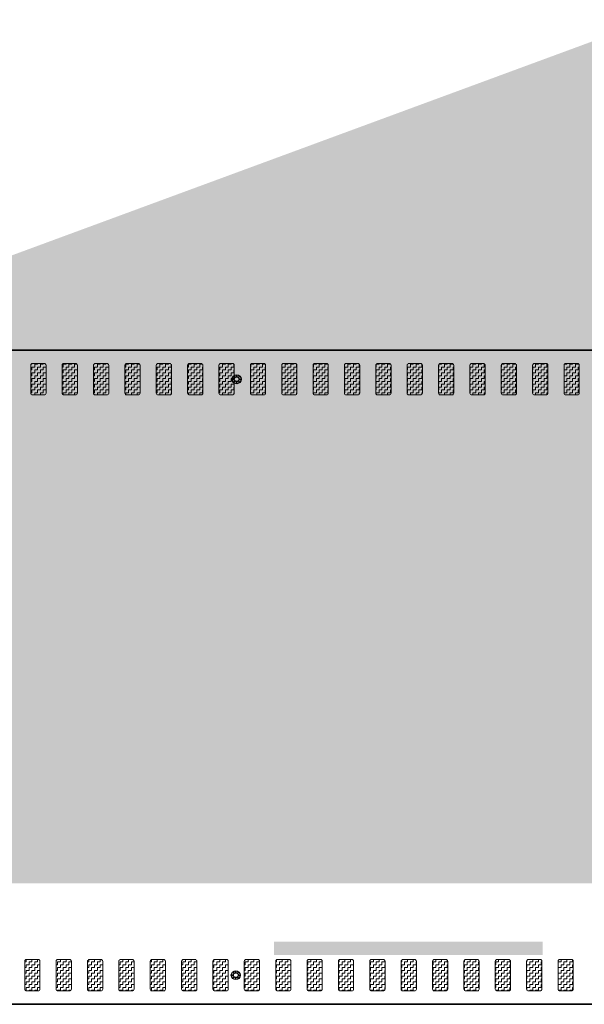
# Model space of a CAD drawing. Header units: metres. Extents: x -699 to 2316, y -1199 to 781.
# Tile 400 of 593: x 763 to 769, y -226 to -215. Entities that reach past the tile are written whole.
import ezdxf

# ---------------------------------------------------------------- set-up
doc = ezdxf.new("R2010")
doc.units = ezdxf.units.M
doc.linetypes.add('VW-3-3_STREEP', pattern=[6, 3, -3])
doc.linetypes.add('VW-9-3_STREEP', pattern=[12, 9, -3])
for name, color, linetype, lineweight in [('N-WA-IE-MEUBILAIR_WEGMEUBILAIR-S', 7, 'Continuous', 25), ('N-WA-VW-MARKERING_DYNAMISCH-G', 7, 'Continuous', 35), ('N-WE-VH-KANTVERHARDING-G', 210, 'Continuous', 35), ('N-WE-VW-MARKERING_LANGS_STREEP_33-G', 7, 'VW-3-3_STREEP', 13), ('N-WE-VW-MARKERING_LANGS_STREEP_93-G', 7, 'VW-9-3_STREEP', 13)]:
    doc.layers.add(name, color=color, linetype=linetype, lineweight=lineweight)
doc.layers.add('X-XX-AL-TEKENBLAD_VIEWPORT-G', color=7, linetype='Continuous', lineweight=18, plot=False)
pattern_1 = [(180, (0, 63.882073), (-0.03175, -0.03175), [0.03175, -0.03175]), (270, (-0.03175, 63.882073), (0.03175, -0.03175), [0.03175, -0.03175])]

# ---------------------------------------------------------------- blocks, each defined once
blk = doc.blocks.new('SIE-WEG_GLASBOLREFLECTOR-SO')
for p, q in [((-0.375, 0), (-0.199, 0)), ((-0.141, 0.141), (-0.265, 0.265)), ((0, 0.2), (0, 0.375)), ((0.142, 0.141), (0.265, 0.265)), ((0.201, 0), (0.375, 0)), ((-0.265, -0.266), (-0.141, -0.141)), ((0, -0.375), (0, -0.2)), ((0.265, -0.266), (0.142, -0.142))]:
    blk.add_line(p, q)
for centre, radius in [((0, 0), 0.375), ((0.001, 0), 0.2)]:
    blk.add_circle(centre, radius)
blk = doc.blocks.new('glasbol')
at = {"layer": 'N-WA-IE-MEUBILAIR_WEGMEUBILAIR-S'}
blk.add_blockref('SIE-WEG_GLASBOLREFLECTOR-SO', (-0.001, 0), dxfattribs=at)

msp = doc.modelspace()

# ---------------------------------------------------------------- hatches: boundary and pattern name
at = {"layer": 'N-WA-VW-MARKERING_DYNAMISCH-G', "lineweight": 9}
h = msp.add_hatch(dxfattribs=at)
h.set_pattern_fill('ZIGZAG', color=8, scale=0.01, angle=180, style=0)
h.set_pattern_definition(pattern_1)
edge = h.paths.add_edge_path()
edge.add_line((763.1188, -219.1294), (763.2488, -219.1294))
edge.add_arc((763.2488, -219.1094), 0.02, 270, 360)
edge.add_line((763.2688, -219.1094), (763.2688, -218.7994))
edge.add_arc((763.2488, -218.7994), 0.02, 0, 90)
edge.add_line((763.2488, -218.7794), (763.1188, -218.7794))
edge.add_arc((763.1188, -218.7994), 0.02, 90, 180)
edge.add_line((763.0988, -218.7994), (763.0988, -219.1094))
edge.add_arc((763.1188, -219.1094), 0.02, 180, 270)
h = msp.add_hatch(dxfattribs=at)
h.set_pattern_fill('ZIGZAG', color=8, scale=0.01, angle=180, style=0)
h.set_pattern_definition(pattern_1)
edge = h.paths.add_edge_path()
edge.add_line((763.4688, -219.1294), (763.5988, -219.1294))
edge.add_arc((763.5988, -219.1094), 0.02, 270, 360)
edge.add_line((763.6188, -219.1094), (763.6188, -218.7994))
edge.add_arc((763.5988, -218.7994), 0.02, 0, 90)
edge.add_line((763.5988, -218.7794), (763.4688, -218.7794))
edge.add_arc((763.4688, -218.7994), 0.02, 90, 180)
edge.add_line((763.4488, -218.7994), (763.4488, -219.1094))
edge.add_arc((763.4688, -219.1094), 0.02, 180, 270)
h = msp.add_hatch(dxfattribs=at)
h.set_pattern_fill('ZIGZAG', color=8, scale=0.01, angle=180, style=0)
h.set_pattern_definition(pattern_1)
edge = h.paths.add_edge_path()
edge.add_line((763.8188, -219.1294), (763.9488, -219.1294))
edge.add_arc((763.9488, -219.1094), 0.02, 270, 360)
edge.add_line((763.9688, -219.1094), (763.9688, -218.7994))
edge.add_arc((763.9488, -218.7994), 0.02, 0, 90)
edge.add_line((763.9488, -218.7794), (763.8188, -218.7794))
edge.add_arc((763.8188, -218.7994), 0.02, 90, 180)
edge.add_line((763.7988, -218.7994), (763.7988, -219.1094))
edge.add_arc((763.8188, -219.1094), 0.02, 180, 270)
h = msp.add_hatch(dxfattribs=at)
h.set_pattern_fill('ZIGZAG', color=8, scale=0.01, angle=180, style=0)
h.set_pattern_definition(pattern_1)
edge = h.paths.add_edge_path()
edge.add_line((764.1688, -219.1294), (764.2988, -219.1294))
edge.add_arc((764.2988, -219.1094), 0.02, 270, 360)
edge.add_line((764.3188, -219.1094), (764.3188, -218.7994))
edge.add_arc((764.2988, -218.7994), 0.02, 0, 90)
edge.add_line((764.2988, -218.7794), (764.1688, -218.7794))
edge.add_arc((764.1688, -218.7994), 0.02, 90, 180)
edge.add_line((764.1488, -218.7994), (764.1488, -219.1094))
edge.add_arc((764.1688, -219.1094), 0.02, 180, 270)
h = msp.add_hatch(dxfattribs=at)
h.set_pattern_fill('ZIGZAG', color=8, scale=0.01, angle=180, style=0)
h.set_pattern_definition(pattern_1)
edge = h.paths.add_edge_path()
edge.add_line((764.5188, -219.1294), (764.6488, -219.1294))
edge.add_arc((764.6488, -219.1094), 0.02, 270, 360)
edge.add_line((764.6688, -219.1094), (764.6688, -218.7994))
edge.add_arc((764.6488, -218.7994), 0.02, 0, 90)
edge.add_line((764.6488, -218.7794), (764.5188, -218.7794))
edge.add_arc((764.5188, -218.7994), 0.02, 90, 180)
edge.add_line((764.4988, -218.7994), (764.4988, -219.1094))
edge.add_arc((764.5188, -219.1094), 0.02, 180, 270)
h = msp.add_hatch(dxfattribs=at)
h.set_pattern_fill('ZIGZAG', color=8, scale=0.01, angle=180, style=0)
h.set_pattern_definition(pattern_1)
edge = h.paths.add_edge_path()
edge.add_line((764.8688, -219.1294), (764.9988, -219.1294))
edge.add_arc((764.9988, -219.1094), 0.02, 270, 360)
edge.add_line((765.0188, -219.1094), (765.0188, -218.7994))
edge.add_arc((764.9988, -218.7994), 0.02, 0, 90)
edge.add_line((764.9988, -218.7794), (764.8688, -218.7794))
edge.add_arc((764.8688, -218.7994), 0.02, 90, 180)
edge.add_line((764.8488, -218.7994), (764.8488, -219.1094))
edge.add_arc((764.8688, -219.1094), 0.02, 180, 270)
h = msp.add_hatch(dxfattribs=at)
h.set_pattern_fill('ZIGZAG', color=8, scale=0.01, angle=180, style=0)
h.set_pattern_definition(pattern_1)
edge = h.paths.add_edge_path()
edge.add_line((765.2188, -219.1294), (765.3488, -219.1294))
edge.add_arc((765.3488, -219.1094), 0.02, 270, 360)
edge.add_line((765.3688, -219.1094), (765.3688, -218.7994))
edge.add_arc((765.3488, -218.7994), 0.02, 0, 90)
edge.add_line((765.3488, -218.7794), (765.2188, -218.7794))
edge.add_arc((765.2188, -218.7994), 0.02, 90, 180)
edge.add_line((765.1988, -218.7994), (765.1988, -219.1094))
edge.add_arc((765.2188, -219.1094), 0.02, 180, 270)
h = msp.add_hatch(dxfattribs=at)
h.set_pattern_fill('ZIGZAG', color=8, scale=0.01, angle=180, style=0)
h.set_pattern_definition(pattern_1)
edge = h.paths.add_edge_path()
edge.add_line((765.5688, -219.1294), (765.6988, -219.1294))
edge.add_arc((765.6988, -219.1094), 0.02, 270, 360)
edge.add_line((765.7188, -219.1094), (765.7188, -218.7994))
edge.add_arc((765.6988, -218.7994), 0.02, 0, 90)
edge.add_line((765.6988, -218.7794), (765.5688, -218.7794))
edge.add_arc((765.5688, -218.7994), 0.02, 90, 180)
edge.add_line((765.5488, -218.7994), (765.5488, -219.1094))
edge.add_arc((765.5688, -219.1094), 0.02, 180, 270)
h = msp.add_hatch(dxfattribs=at)
h.set_pattern_fill('ZIGZAG', color=8, scale=0.01, angle=180, style=0)
h.set_pattern_definition(pattern_1)
edge = h.paths.add_edge_path()
edge.add_line((765.9188, -219.1294), (766.0488, -219.1294))
edge.add_arc((766.0488, -219.1094), 0.02, 270, 360)
edge.add_line((766.0688, -219.1094), (766.0688, -218.7994))
edge.add_arc((766.0488, -218.7994), 0.02, 0, 90)
edge.add_line((766.0488, -218.7794), (765.9188, -218.7794))
edge.add_arc((765.9188, -218.7994), 0.02, 90, 180)
edge.add_line((765.8988, -218.7994), (765.8988, -219.1094))
edge.add_arc((765.9188, -219.1094), 0.02, 180, 270)
h = msp.add_hatch(dxfattribs=at)
h.set_pattern_fill('ZIGZAG', color=8, scale=0.01, angle=180, style=0)
h.set_pattern_definition(pattern_1)
edge = h.paths.add_edge_path()
edge.add_line((766.2688, -219.1294), (766.3988, -219.1294))
edge.add_arc((766.3988, -219.1094), 0.02, 270, 360)
edge.add_line((766.4188, -219.1094), (766.4188, -218.7994))
edge.add_arc((766.3988, -218.7994), 0.02, 0, 90)
edge.add_line((766.3988, -218.7794), (766.2688, -218.7794))
edge.add_arc((766.2688, -218.7994), 0.02, 90, 180)
edge.add_line((766.2488, -218.7994), (766.2488, -219.1094))
edge.add_arc((766.2688, -219.1094), 0.02, 180, 270)
h = msp.add_hatch(dxfattribs=at)
h.set_pattern_fill('ZIGZAG', color=8, scale=0.01, angle=180, style=0)
h.set_pattern_definition(pattern_1)
edge = h.paths.add_edge_path()
edge.add_line((766.6188, -219.1294), (766.7488, -219.1294))
edge.add_arc((766.7488, -219.1094), 0.02, 270, 360)
edge.add_line((766.7688, -219.1094), (766.7688, -218.7994))
edge.add_arc((766.7488, -218.7994), 0.02, 0, 90)
edge.add_line((766.7488, -218.7794), (766.6188, -218.7794))
edge.add_arc((766.6188, -218.7994), 0.02, 90, 180)
edge.add_line((766.5988, -218.7994), (766.5988, -219.1094))
edge.add_arc((766.6188, -219.1094), 0.02, 180, 270)
h = msp.add_hatch(dxfattribs=at)
h.set_pattern_fill('ZIGZAG', color=8, scale=0.01, angle=180, style=0)
h.set_pattern_definition(pattern_1)
edge = h.paths.add_edge_path()
edge.add_line((766.9688, -219.1294), (767.0988, -219.1294))
edge.add_arc((767.0988, -219.1094), 0.02, 270, 360)
edge.add_line((767.1188, -219.1094), (767.1188, -218.7994))
edge.add_arc((767.0988, -218.7994), 0.02, 0, 90)
edge.add_line((767.0988, -218.7794), (766.9688, -218.7794))
edge.add_arc((766.9688, -218.7994), 0.02, 90, 180)
edge.add_line((766.9488, -218.7994), (766.9488, -219.1094))
edge.add_arc((766.9688, -219.1094), 0.02, 180, 270)
h = msp.add_hatch(dxfattribs=at)
h.set_pattern_fill('ZIGZAG', color=8, scale=0.01, angle=180, style=0)
h.set_pattern_definition(pattern_1)
edge = h.paths.add_edge_path()
edge.add_line((767.3188, -219.1294), (767.4488, -219.1294))
edge.add_arc((767.4488, -219.1094), 0.02, 270, 360)
edge.add_line((767.4688, -219.1094), (767.4688, -218.7994))
edge.add_arc((767.4488, -218.7994), 0.02, 0, 90)
edge.add_line((767.4488, -218.7794), (767.3188, -218.7794))
edge.add_arc((767.3188, -218.7994), 0.02, 90, 180)
edge.add_line((767.2988, -218.7994), (767.2988, -219.1094))
edge.add_arc((767.3188, -219.1094), 0.02, 180, 270)
h = msp.add_hatch(dxfattribs=at)
h.set_pattern_fill('ZIGZAG', color=8, scale=0.01, angle=180, style=0)
h.set_pattern_definition(pattern_1)
edge = h.paths.add_edge_path()
edge.add_line((767.6688, -219.1294), (767.7988, -219.1294))
edge.add_arc((767.7988, -219.1094), 0.02, 270, 360)
edge.add_line((767.8188, -219.1094), (767.8188, -218.7994))
edge.add_arc((767.7988, -218.7994), 0.02, 0, 90)
edge.add_line((767.7988, -218.7794), (767.6688, -218.7794))
edge.add_arc((767.6688, -218.7994), 0.02, 90, 180)
edge.add_line((767.6488, -218.7994), (767.6488, -219.1094))
edge.add_arc((767.6688, -219.1094), 0.02, 180, 270)
h = msp.add_hatch(dxfattribs=at)
h.set_pattern_fill('ZIGZAG', color=8, scale=0.01, angle=180, style=0)
h.set_pattern_definition(pattern_1)
edge = h.paths.add_edge_path()
edge.add_line((768.0188, -219.1294), (768.1488, -219.1294))
edge.add_arc((768.1488, -219.1094), 0.02, 270, 360)
edge.add_line((768.1688, -219.1094), (768.1688, -218.7994))
edge.add_arc((768.1488, -218.7994), 0.02, 0, 90)
edge.add_line((768.1488, -218.7794), (768.0188, -218.7794))
edge.add_arc((768.0188, -218.7994), 0.02, 90, 180)
edge.add_line((767.9988, -218.7994), (767.9988, -219.1094))
edge.add_arc((768.0188, -219.1094), 0.02, 180, 270)
h = msp.add_hatch(dxfattribs=at)
h.set_pattern_fill('ZIGZAG', color=8, scale=0.01, angle=180, style=0)
h.set_pattern_definition(pattern_1)
edge = h.paths.add_edge_path()
edge.add_line((768.3688, -219.1294), (768.4988, -219.1294))
edge.add_arc((768.4988, -219.1094), 0.02, 270, 360)
edge.add_line((768.5188, -219.1094), (768.5188, -218.7994))
edge.add_arc((768.4988, -218.7994), 0.02, 0, 90)
edge.add_line((768.4988, -218.7794), (768.3688, -218.7794))
edge.add_arc((768.3688, -218.7994), 0.02, 90, 180)
edge.add_line((768.3488, -218.7994), (768.3488, -219.1094))
edge.add_arc((768.3688, -219.1094), 0.02, 180, 270)
h = msp.add_hatch(dxfattribs=at)
h.set_pattern_fill('ZIGZAG', color=8, scale=0.01, angle=180, style=0)
h.set_pattern_definition(pattern_1)
edge = h.paths.add_edge_path()
edge.add_line((768.7188, -219.1294), (768.8488, -219.1294))
edge.add_arc((768.8488, -219.1094), 0.02, 270, 360)
edge.add_line((768.8688, -219.1094), (768.8688, -218.7994))
edge.add_arc((768.8488, -218.7994), 0.02, 0, 90)
edge.add_line((768.8488, -218.7794), (768.7188, -218.7794))
edge.add_arc((768.7188, -218.7994), 0.02, 90, 180)
edge.add_line((768.6988, -218.7994), (768.6988, -219.1094))
edge.add_arc((768.7188, -219.1094), 0.02, 180, 270)
h = msp.add_hatch(dxfattribs=at)
h.set_pattern_fill('ZIGZAG', color=8, scale=0.01, angle=180, style=0)
h.set_pattern_definition(pattern_1)
edge = h.paths.add_edge_path()
edge.add_line((769.0688, -219.1294), (769.1988, -219.1294))
edge.add_arc((769.1988, -219.1094), 0.02, 270, 360)
edge.add_line((769.2188, -219.1094), (769.2188, -218.7994))
edge.add_arc((769.1988, -218.7994), 0.02, 0, 90)
edge.add_line((769.1988, -218.7794), (769.0688, -218.7794))
edge.add_arc((769.0688, -218.7994), 0.02, 90, 180)
edge.add_line((769.0488, -218.7994), (769.0488, -219.1094))
edge.add_arc((769.0688, -219.1094), 0.02, 180, 270)
h = msp.add_hatch(dxfattribs=at)
h.set_pattern_fill('ZIGZAG', color=8, scale=0.01, angle=180, style=0)
h.set_pattern_definition(pattern_1)
edge = h.paths.add_edge_path()
edge.add_line((763.0517, -225.4294), (763.1817, -225.4294))
edge.add_arc((763.1817, -225.4494), 0.02, 0, 90, ccw=False)
edge.add_line((763.2017, -225.4494), (763.2017, -225.7594))
edge.add_arc((763.1817, -225.7594), 0.02, 270, 360, ccw=False)
edge.add_line((763.1817, -225.7794), (763.0517, -225.7794))
edge.add_arc((763.0517, -225.7594), 0.02, 180, 270, ccw=False)
edge.add_line((763.0317, -225.7594), (763.0317, -225.4494))
edge.add_arc((763.0517, -225.4494), 0.02, 90, 180, ccw=False)
h = msp.add_hatch(dxfattribs=at)
h.set_pattern_fill('ZIGZAG', color=8, scale=0.01, angle=180, style=0)
h.set_pattern_definition(pattern_1)
edge = h.paths.add_edge_path()
edge.add_line((763.4017, -225.4294), (763.5317, -225.4294))
edge.add_arc((763.5317, -225.4494), 0.02, 0, 90, ccw=False)
edge.add_line((763.5517, -225.4494), (763.5517, -225.7594))
edge.add_arc((763.5317, -225.7594), 0.02, 270, 360, ccw=False)
edge.add_line((763.5317, -225.7794), (763.4017, -225.7794))
edge.add_arc((763.4017, -225.7594), 0.02, 180, 270, ccw=False)
edge.add_line((763.3817, -225.7594), (763.3817, -225.4494))
edge.add_arc((763.4017, -225.4494), 0.02, 90, 180, ccw=False)
h = msp.add_hatch(dxfattribs=at)
h.set_pattern_fill('ZIGZAG', color=8, scale=0.01, angle=180, style=0)
h.set_pattern_definition(pattern_1)
edge = h.paths.add_edge_path()
edge.add_line((763.7517, -225.4294), (763.8817, -225.4294))
edge.add_arc((763.8817, -225.4494), 0.02, 0, 90, ccw=False)
edge.add_line((763.9017, -225.4494), (763.9017, -225.7594))
edge.add_arc((763.8817, -225.7594), 0.02, 270, 360, ccw=False)
edge.add_line((763.8817, -225.7794), (763.7517, -225.7794))
edge.add_arc((763.7517, -225.7594), 0.02, 180, 270, ccw=False)
edge.add_line((763.7317, -225.7594), (763.7317, -225.4494))
edge.add_arc((763.7517, -225.4494), 0.02, 90, 180, ccw=False)
h = msp.add_hatch(dxfattribs=at)
h.set_pattern_fill('ZIGZAG', color=8, scale=0.01, angle=180, style=0)
h.set_pattern_definition(pattern_1)
edge = h.paths.add_edge_path()
edge.add_line((764.1017, -225.4294), (764.2317, -225.4294))
edge.add_arc((764.2317, -225.4494), 0.02, 0, 90, ccw=False)
edge.add_line((764.2517, -225.4494), (764.2517, -225.7594))
edge.add_arc((764.2317, -225.7594), 0.02, 270, 360, ccw=False)
edge.add_line((764.2317, -225.7794), (764.1017, -225.7794))
edge.add_arc((764.1017, -225.7594), 0.02, 180, 270, ccw=False)
edge.add_line((764.0817, -225.7594), (764.0817, -225.4494))
edge.add_arc((764.1017, -225.4494), 0.02, 90, 180, ccw=False)
h = msp.add_hatch(dxfattribs=at)
h.set_pattern_fill('ZIGZAG', color=8, scale=0.01, angle=180, style=0)
h.set_pattern_definition(pattern_1)
edge = h.paths.add_edge_path()
edge.add_line((764.4517, -225.4294), (764.5817, -225.4294))
edge.add_arc((764.5817, -225.4494), 0.02, 0, 90, ccw=False)
edge.add_line((764.6017, -225.4494), (764.6017, -225.7594))
edge.add_arc((764.5817, -225.7594), 0.02, 270, 360, ccw=False)
edge.add_line((764.5817, -225.7794), (764.4517, -225.7794))
edge.add_arc((764.4517, -225.7594), 0.02, 180, 270, ccw=False)
edge.add_line((764.4317, -225.7594), (764.4317, -225.4494))
edge.add_arc((764.4517, -225.4494), 0.02, 90, 180, ccw=False)
h = msp.add_hatch(dxfattribs=at)
h.set_pattern_fill('ZIGZAG', color=8, scale=0.01, angle=180, style=0)
h.set_pattern_definition(pattern_1)
edge = h.paths.add_edge_path()
edge.add_line((764.8017, -225.4294), (764.9317, -225.4294))
edge.add_arc((764.9317, -225.4494), 0.02, 0, 90, ccw=False)
edge.add_line((764.9517, -225.4494), (764.9517, -225.7594))
edge.add_arc((764.9317, -225.7594), 0.02, 270, 360, ccw=False)
edge.add_line((764.9317, -225.7794), (764.8017, -225.7794))
edge.add_arc((764.8017, -225.7594), 0.02, 180, 270, ccw=False)
edge.add_line((764.7817, -225.7594), (764.7817, -225.4494))
edge.add_arc((764.8017, -225.4494), 0.02, 90, 180, ccw=False)
h = msp.add_hatch(dxfattribs=at)
h.set_pattern_fill('ZIGZAG', color=8, scale=0.01, angle=180, style=0)
h.set_pattern_definition(pattern_1)
edge = h.paths.add_edge_path()
edge.add_line((765.1517, -225.4294), (765.2817, -225.4294))
edge.add_arc((765.2817, -225.4494), 0.02, 0, 90, ccw=False)
edge.add_line((765.3017, -225.4494), (765.3017, -225.7594))
edge.add_arc((765.2817, -225.7594), 0.02, 270, 360, ccw=False)
edge.add_line((765.2817, -225.7794), (765.1517, -225.7794))
edge.add_arc((765.1517, -225.7594), 0.02, 180, 270, ccw=False)
edge.add_line((765.1317, -225.7594), (765.1317, -225.4494))
edge.add_arc((765.1517, -225.4494), 0.02, 90, 180, ccw=False)
h = msp.add_hatch(dxfattribs=at)
h.set_pattern_fill('ZIGZAG', color=8, scale=0.01, angle=180, style=0)
h.set_pattern_definition(pattern_1)
edge = h.paths.add_edge_path()
edge.add_line((765.5017, -225.4294), (765.6317, -225.4294))
edge.add_arc((765.6317, -225.4494), 0.02, 0, 90, ccw=False)
edge.add_line((765.6517, -225.4494), (765.6517, -225.7594))
edge.add_arc((765.6317, -225.7594), 0.02, 270, 360, ccw=False)
edge.add_line((765.6317, -225.7794), (765.5017, -225.7794))
edge.add_arc((765.5017, -225.7594), 0.02, 180, 270, ccw=False)
edge.add_line((765.4817, -225.7594), (765.4817, -225.4494))
edge.add_arc((765.5017, -225.4494), 0.02, 90, 180, ccw=False)
h = msp.add_hatch(dxfattribs=at)
h.set_pattern_fill('ZIGZAG', color=8, scale=0.01, angle=180, style=0)
h.set_pattern_definition(pattern_1)
edge = h.paths.add_edge_path()
edge.add_line((765.8517, -225.4294), (765.9817, -225.4294))
edge.add_arc((765.9817, -225.4494), 0.02, 0, 90, ccw=False)
edge.add_line((766.0017, -225.4494), (766.0017, -225.7594))
edge.add_arc((765.9817, -225.7594), 0.02, 270, 360, ccw=False)
edge.add_line((765.9817, -225.7794), (765.8517, -225.7794))
edge.add_arc((765.8517, -225.7594), 0.02, 180, 270, ccw=False)
edge.add_line((765.8317, -225.7594), (765.8317, -225.4494))
edge.add_arc((765.8517, -225.4494), 0.02, 90, 180, ccw=False)
h = msp.add_hatch(dxfattribs=at)
h.set_pattern_fill('ZIGZAG', color=8, scale=0.01, angle=180, style=0)
h.set_pattern_definition(pattern_1)
edge = h.paths.add_edge_path()
edge.add_line((766.2017, -225.4294), (766.3317, -225.4294))
edge.add_arc((766.3317, -225.4494), 0.02, 0, 90, ccw=False)
edge.add_line((766.3517, -225.4494), (766.3517, -225.7594))
edge.add_arc((766.3317, -225.7594), 0.02, 270, 360, ccw=False)
edge.add_line((766.3317, -225.7794), (766.2017, -225.7794))
edge.add_arc((766.2017, -225.7594), 0.02, 180, 270, ccw=False)
edge.add_line((766.1817, -225.7594), (766.1817, -225.4494))
edge.add_arc((766.2017, -225.4494), 0.02, 90, 180, ccw=False)
h = msp.add_hatch(dxfattribs=at)
h.set_pattern_fill('ZIGZAG', color=8, scale=0.01, angle=180, style=0)
h.set_pattern_definition(pattern_1)
edge = h.paths.add_edge_path()
edge.add_line((766.5517, -225.4294), (766.6817, -225.4294))
edge.add_arc((766.6817, -225.4494), 0.02, 0, 90, ccw=False)
edge.add_line((766.7017, -225.4494), (766.7017, -225.7594))
edge.add_arc((766.6817, -225.7594), 0.02, 270, 360, ccw=False)
edge.add_line((766.6817, -225.7794), (766.5517, -225.7794))
edge.add_arc((766.5517, -225.7594), 0.02, 180, 270, ccw=False)
edge.add_line((766.5317, -225.7594), (766.5317, -225.4494))
edge.add_arc((766.5517, -225.4494), 0.02, 90, 180, ccw=False)
h = msp.add_hatch(dxfattribs=at)
h.set_pattern_fill('ZIGZAG', color=8, scale=0.01, angle=180, style=0)
h.set_pattern_definition(pattern_1)
edge = h.paths.add_edge_path()
edge.add_line((766.9017, -225.4294), (767.0317, -225.4294))
edge.add_arc((767.0317, -225.4494), 0.02, 0, 90, ccw=False)
edge.add_line((767.0517, -225.4494), (767.0517, -225.7594))
edge.add_arc((767.0317, -225.7594), 0.02, 270, 360, ccw=False)
edge.add_line((767.0317, -225.7794), (766.9017, -225.7794))
edge.add_arc((766.9017, -225.7594), 0.02, 180, 270, ccw=False)
edge.add_line((766.8817, -225.7594), (766.8817, -225.4494))
edge.add_arc((766.9017, -225.4494), 0.02, 90, 180, ccw=False)
h = msp.add_hatch(dxfattribs=at)
h.set_pattern_fill('ZIGZAG', color=8, scale=0.01, angle=180, style=0)
h.set_pattern_definition(pattern_1)
edge = h.paths.add_edge_path()
edge.add_line((767.2517, -225.4294), (767.3817, -225.4294))
edge.add_arc((767.3817, -225.4494), 0.02, 0, 90, ccw=False)
edge.add_line((767.4017, -225.4494), (767.4017, -225.7594))
edge.add_arc((767.3817, -225.7594), 0.02, 270, 360, ccw=False)
edge.add_line((767.3817, -225.7794), (767.2517, -225.7794))
edge.add_arc((767.2517, -225.7594), 0.02, 180, 270, ccw=False)
edge.add_line((767.2317, -225.7594), (767.2317, -225.4494))
edge.add_arc((767.2517, -225.4494), 0.02, 90, 180, ccw=False)
h = msp.add_hatch(dxfattribs=at)
h.set_pattern_fill('ZIGZAG', color=8, scale=0.01, angle=180, style=0)
h.set_pattern_definition(pattern_1)
edge = h.paths.add_edge_path()
edge.add_line((767.6017, -225.4294), (767.7317, -225.4294))
edge.add_arc((767.7317, -225.4494), 0.02, 0, 90, ccw=False)
edge.add_line((767.7517, -225.4494), (767.7517, -225.7594))
edge.add_arc((767.7317, -225.7594), 0.02, 270, 360, ccw=False)
edge.add_line((767.7317, -225.7794), (767.6017, -225.7794))
edge.add_arc((767.6017, -225.7594), 0.02, 180, 270, ccw=False)
edge.add_line((767.5817, -225.7594), (767.5817, -225.4494))
edge.add_arc((767.6017, -225.4494), 0.02, 90, 180, ccw=False)
h = msp.add_hatch(dxfattribs=at)
h.set_pattern_fill('ZIGZAG', color=8, scale=0.01, angle=180, style=0)
h.set_pattern_definition(pattern_1)
edge = h.paths.add_edge_path()
edge.add_line((767.9517, -225.4294), (768.0817, -225.4294))
edge.add_arc((768.0817, -225.4494), 0.02, 0, 90, ccw=False)
edge.add_line((768.1017, -225.4494), (768.1017, -225.7594))
edge.add_arc((768.0817, -225.7594), 0.02, 270, 360, ccw=False)
edge.add_line((768.0817, -225.7794), (767.9517, -225.7794))
edge.add_arc((767.9517, -225.7594), 0.02, 180, 270, ccw=False)
edge.add_line((767.9317, -225.7594), (767.9317, -225.4494))
edge.add_arc((767.9517, -225.4494), 0.02, 90, 180, ccw=False)
h = msp.add_hatch(dxfattribs=at)
h.set_pattern_fill('ZIGZAG', color=8, scale=0.01, angle=180, style=0)
h.set_pattern_definition(pattern_1)
edge = h.paths.add_edge_path()
edge.add_line((768.3017, -225.4294), (768.4317, -225.4294))
edge.add_arc((768.4317, -225.4494), 0.02, 0, 90, ccw=False)
edge.add_line((768.4517, -225.4494), (768.4517, -225.7594))
edge.add_arc((768.4317, -225.7594), 0.02, 270, 360, ccw=False)
edge.add_line((768.4317, -225.7794), (768.3017, -225.7794))
edge.add_arc((768.3017, -225.7594), 0.02, 180, 270, ccw=False)
edge.add_line((768.2817, -225.7594), (768.2817, -225.4494))
edge.add_arc((768.3017, -225.4494), 0.02, 90, 180, ccw=False)
h = msp.add_hatch(dxfattribs=at)
h.set_pattern_fill('ZIGZAG', color=8, scale=0.01, angle=180, style=0)
h.set_pattern_definition(pattern_1)
edge = h.paths.add_edge_path()
edge.add_line((768.6517, -225.4294), (768.7817, -225.4294))
edge.add_arc((768.7817, -225.4494), 0.02, 0, 90, ccw=False)
edge.add_line((768.8017, -225.4494), (768.8017, -225.7594))
edge.add_arc((768.7817, -225.7594), 0.02, 270, 360, ccw=False)
edge.add_line((768.7817, -225.7794), (768.6517, -225.7794))
edge.add_arc((768.6517, -225.7594), 0.02, 180, 270, ccw=False)
edge.add_line((768.6317, -225.7594), (768.6317, -225.4494))
edge.add_arc((768.6517, -225.4494), 0.02, 90, 180, ccw=False)
h = msp.add_hatch(dxfattribs=at)
h.set_pattern_fill('ZIGZAG', color=8, scale=0.01, angle=180, style=0)
h.set_pattern_definition(pattern_1)
edge = h.paths.add_edge_path()
edge.add_line((769.0017, -225.4294), (769.1317, -225.4294))
edge.add_arc((769.1317, -225.4494), 0.02, 0, 90, ccw=False)
edge.add_line((769.1517, -225.4494), (769.1517, -225.7594))
edge.add_arc((769.1317, -225.7594), 0.02, 270, 360, ccw=False)
edge.add_line((769.1317, -225.7794), (769.0017, -225.7794))
edge.add_arc((769.0017, -225.7594), 0.02, 180, 270, ccw=False)
edge.add_line((768.9817, -225.7594), (768.9817, -225.4494))
edge.add_arc((769.0017, -225.4494), 0.02, 90, 180, ccw=False)

# ---------------------------------------------------------------- linework, layer by layer
at = {"layer": 'N-WA-VW-MARKERING_DYNAMISCH-G', "color": 8, "lineweight": 9}
for points in [[(763.1188, -219.1294), (763.2488, -219.1294, 0.4142136), (763.2688, -219.1094), (763.2688, -218.7994, 0.4142136), (763.2488, -218.7794), (763.1188, -218.7794, 0.4142136), (763.0988, -218.7994), (763.0988, -219.1094, 0.4142136)], [(763.4688, -219.1294), (763.5988, -219.1294, 0.4142136), (763.6188, -219.1094), (763.6188, -218.7994, 0.4142136), (763.5988, -218.7794), (763.4688, -218.7794, 0.4142136), (763.4488, -218.7994), (763.4488, -219.1094, 0.4142136)], [(763.8188, -219.1294), (763.9488, -219.1294, 0.4142136), (763.9688, -219.1094), (763.9688, -218.7994, 0.4142136), (763.9488, -218.7794), (763.8188, -218.7794, 0.4142136), (763.7988, -218.7994), (763.7988, -219.1094, 0.4142136)], [(764.1688, -219.1294), (764.2988, -219.1294, 0.4142136), (764.3188, -219.1094), (764.3188, -218.7994, 0.4142136), (764.2988, -218.7794), (764.1688, -218.7794, 0.4142136), (764.1488, -218.7994), (764.1488, -219.1094, 0.4142136)], [(764.5188, -219.1294), (764.6488, -219.1294, 0.4142136), (764.6688, -219.1094), (764.6688, -218.7994, 0.4142136), (764.6488, -218.7794), (764.5188, -218.7794, 0.4142136), (764.4988, -218.7994), (764.4988, -219.1094, 0.4142136)], [(764.8688, -219.1294), (764.9988, -219.1294, 0.4142136), (765.0188, -219.1094), (765.0188, -218.7994, 0.4142136), (764.9988, -218.7794), (764.8688, -218.7794, 0.4142136), (764.8488, -218.7994), (764.8488, -219.1094, 0.4142136)], [(765.2188, -219.1294), (765.3488, -219.1294, 0.4142136), (765.3688, -219.1094), (765.3688, -218.7994, 0.4142136), (765.3488, -218.7794), (765.2188, -218.7794, 0.4142136), (765.1988, -218.7994), (765.1988, -219.1094, 0.4142136)], [(765.5688, -219.1294), (765.6988, -219.1294, 0.4142136), (765.7188, -219.1094), (765.7188, -218.7994, 0.4142136), (765.6988, -218.7794), (765.5688, -218.7794, 0.4142136), (765.5488, -218.7994), (765.5488, -219.1094, 0.4142136)], [(765.9188, -219.1294), (766.0488, -219.1294, 0.4142136), (766.0688, -219.1094), (766.0688, -218.7994, 0.4142136), (766.0488, -218.7794), (765.9188, -218.7794, 0.4142136), (765.8988, -218.7994), (765.8988, -219.1094, 0.4142136)], [(766.2688, -219.1294), (766.3988, -219.1294, 0.4142136), (766.4188, -219.1094), (766.4188, -218.7994, 0.4142136), (766.3988, -218.7794), (766.2688, -218.7794, 0.4142136), (766.2488, -218.7994), (766.2488, -219.1094, 0.4142136)], [(766.6188, -219.1294), (766.7488, -219.1294, 0.4142136), (766.7688, -219.1094), (766.7688, -218.7994, 0.4142136), (766.7488, -218.7794), (766.6188, -218.7794, 0.4142136), (766.5988, -218.7994), (766.5988, -219.1094, 0.4142136)], [(766.9688, -219.1294), (767.0988, -219.1294, 0.4142136), (767.1188, -219.1094), (767.1188, -218.7994, 0.4142136), (767.0988, -218.7794), (766.9688, -218.7794, 0.4142136), (766.9488, -218.7994), (766.9488, -219.1094, 0.4142136)], [(767.3188, -219.1294), (767.4488, -219.1294, 0.4142136), (767.4688, -219.1094), (767.4688, -218.7994, 0.4142136), (767.4488, -218.7794), (767.3188, -218.7794, 0.4142136), (767.2988, -218.7994), (767.2988, -219.1094, 0.4142136)], [(767.6688, -219.1294), (767.7988, -219.1294, 0.4142136), (767.8188, -219.1094), (767.8188, -218.7994, 0.4142136), (767.7988, -218.7794), (767.6688, -218.7794, 0.4142136), (767.6488, -218.7994), (767.6488, -219.1094, 0.4142136)], [(768.0188, -219.1294), (768.1488, -219.1294, 0.4142136), (768.1688, -219.1094), (768.1688, -218.7994, 0.4142136), (768.1488, -218.7794), (768.0188, -218.7794, 0.4142136), (767.9988, -218.7994), (767.9988, -219.1094, 0.4142136)], [(768.3688, -219.1294), (768.4988, -219.1294, 0.4142136), (768.5188, -219.1094), (768.5188, -218.7994, 0.4142136), (768.4988, -218.7794), (768.3688, -218.7794, 0.4142136), (768.3488, -218.7994), (768.3488, -219.1094, 0.4142136)], [(768.7188, -219.1294), (768.8488, -219.1294, 0.4142136), (768.8688, -219.1094), (768.8688, -218.7994, 0.4142136), (768.8488, -218.7794), (768.7188, -218.7794, 0.4142136), (768.6988, -218.7994), (768.6988, -219.1094, 0.4142136)], [(769.0688, -219.1294), (769.1988, -219.1294, 0.4142136), (769.2188, -219.1094), (769.2188, -218.7994, 0.4142136), (769.1988, -218.7794), (769.0688, -218.7794, 0.4142136), (769.0488, -218.7994), (769.0488, -219.1094, 0.4142136)], [(763.0517, -225.4294), (763.1817, -225.4294, -0.4142136), (763.2017, -225.4494), (763.2017, -225.7594, -0.4142136), (763.1817, -225.7794), (763.0517, -225.7794, -0.4142136), (763.0317, -225.7594), (763.0317, -225.4494, -0.4142136)], [(763.4017, -225.4294), (763.5317, -225.4294, -0.4142136), (763.5517, -225.4494), (763.5517, -225.7594, -0.4142136), (763.5317, -225.7794), (763.4017, -225.7794, -0.4142136), (763.3817, -225.7594), (763.3817, -225.4494, -0.4142136)], [(763.7517, -225.4294), (763.8817, -225.4294, -0.4142136), (763.9017, -225.4494), (763.9017, -225.7594, -0.4142136), (763.8817, -225.7794), (763.7517, -225.7794, -0.4142136), (763.7317, -225.7594), (763.7317, -225.4494, -0.4142136)], [(764.1017, -225.4294), (764.2317, -225.4294, -0.4142136), (764.2517, -225.4494), (764.2517, -225.7594, -0.4142136), (764.2317, -225.7794), (764.1017, -225.7794, -0.4142136), (764.0817, -225.7594), (764.0817, -225.4494, -0.4142136)], [(764.4517, -225.4294), (764.5817, -225.4294, -0.4142136), (764.6017, -225.4494), (764.6017, -225.7594, -0.4142136), (764.5817, -225.7794), (764.4517, -225.7794, -0.4142136), (764.4317, -225.7594), (764.4317, -225.4494, -0.4142136)], [(764.8017, -225.4294), (764.9317, -225.4294, -0.4142136), (764.9517, -225.4494), (764.9517, -225.7594, -0.4142136), (764.9317, -225.7794), (764.8017, -225.7794, -0.4142136), (764.7817, -225.7594), (764.7817, -225.4494, -0.4142136)], [(765.1517, -225.4294), (765.2817, -225.4294, -0.4142136), (765.3017, -225.4494), (765.3017, -225.7594, -0.4142136), (765.2817, -225.7794), (765.1517, -225.7794, -0.4142136), (765.1317, -225.7594), (765.1317, -225.4494, -0.4142136)], [(765.5017, -225.4294), (765.6317, -225.4294, -0.4142136), (765.6517, -225.4494), (765.6517, -225.7594, -0.4142136), (765.6317, -225.7794), (765.5017, -225.7794, -0.4142136), (765.4817, -225.7594), (765.4817, -225.4494, -0.4142136)], [(765.8517, -225.4294), (765.9817, -225.4294, -0.4142136), (766.0017, -225.4494), (766.0017, -225.7594, -0.4142136), (765.9817, -225.7794), (765.8517, -225.7794, -0.4142136), (765.8317, -225.7594), (765.8317, -225.4494, -0.4142136)], [(766.2017, -225.4294), (766.3317, -225.4294, -0.4142136), (766.3517, -225.4494), (766.3517, -225.7594, -0.4142136), (766.3317, -225.7794), (766.2017, -225.7794, -0.4142136), (766.1817, -225.7594), (766.1817, -225.4494, -0.4142136)], [(766.5517, -225.4294), (766.6817, -225.4294, -0.4142136), (766.7017, -225.4494), (766.7017, -225.7594, -0.4142136), (766.6817, -225.7794), (766.5517, -225.7794, -0.4142136), (766.5317, -225.7594), (766.5317, -225.4494, -0.4142136)], [(766.9017, -225.4294), (767.0317, -225.4294, -0.4142136), (767.0517, -225.4494), (767.0517, -225.7594, -0.4142136), (767.0317, -225.7794), (766.9017, -225.7794, -0.4142136), (766.8817, -225.7594), (766.8817, -225.4494, -0.4142136)], [(767.2517, -225.4294), (767.3817, -225.4294, -0.4142136), (767.4017, -225.4494), (767.4017, -225.7594, -0.4142136), (767.3817, -225.7794), (767.2517, -225.7794, -0.4142136), (767.2317, -225.7594), (767.2317, -225.4494, -0.4142136)], [(767.6017, -225.4294), (767.7317, -225.4294, -0.4142136), (767.7517, -225.4494), (767.7517, -225.7594, -0.4142136), (767.7317, -225.7794), (767.6017, -225.7794, -0.4142136), (767.5817, -225.7594), (767.5817, -225.4494, -0.4142136)], [(767.9517, -225.4294), (768.0817, -225.4294, -0.4142136), (768.1017, -225.4494), (768.1017, -225.7594, -0.4142136), (768.0817, -225.7794), (767.9517, -225.7794, -0.4142136), (767.9317, -225.7594), (767.9317, -225.4494, -0.4142136)], [(768.3017, -225.4294), (768.4317, -225.4294, -0.4142136), (768.4517, -225.4494), (768.4517, -225.7594, -0.4142136), (768.4317, -225.7794), (768.3017, -225.7794, -0.4142136), (768.2817, -225.7594), (768.2817, -225.4494, -0.4142136)], [(768.6517, -225.4294), (768.7817, -225.4294, -0.4142136), (768.8017, -225.4494), (768.8017, -225.7594, -0.4142136), (768.7817, -225.7794), (768.6517, -225.7794, -0.4142136), (768.6317, -225.7594), (768.6317, -225.4494, -0.4142136)], [(769.0017, -225.4294), (769.1317, -225.4294, -0.4142136), (769.1517, -225.4494), (769.1517, -225.7594, -0.4142136), (769.1317, -225.7794), (769.0017, -225.7794, -0.4142136), (768.9817, -225.7594), (768.9817, -225.4494, -0.4142136)]]:
    msp.add_lwpolyline(points, format="xyb", close=True, dxfattribs=at)
at = {"layer": 'N-WE-VH-KANTVERHARDING-G'}
for p, q in [((758.069, -218.6294), (769.5688, -218.6294)), ((758.069, -225.9294), (853.2321, -225.9294))]:
    msp.add_line(p, q, dxfattribs=at)
at = {"layer": 'N-WE-VW-MARKERING_LANGS_STREEP_33-G', "color": 253, "linetype": 'Continuous'}
for points in [[(765.8116, -219.1794), (768.8116, -219.1794), (765.8116, -219.3294), (768.8116, -219.3294)], [(765.8116, -225.3794), (768.8116, -225.3794), (765.8116, -225.2294), (768.8116, -225.2294)]]:
    msp.add_solid(points, dxfattribs=at)
at = {"layer": 'N-WE-VW-MARKERING_LANGS_STREEP_93-G', "color": 253, "linetype": 'Continuous'}
for points in [[(759.8116, -222.0794), (768.8116, -222.0794), (759.8116, -222.1794), (768.8116, -222.1794)], [(759.8116, -222.4794), (768.8116, -222.4794), (759.8116, -222.3794), (768.8116, -222.3794)]]:
    msp.add_solid(points, dxfattribs=at)
at = {"layer": 'X-XX-AL-TEKENBLAD_VIEWPORT-G', "color": 3, "const_width": 5}
msp.add_lwpolyline([(758.069, -222.0135), (853.2321, -186.9347)], dxfattribs=at)
msp.add_lwpolyline([(758.069, -186.9347), (852.8116, -186.9347), (852.8116, -222.0794), (758.069, -222.0794)], close=True, dxfattribs=at)

# ---------------------------------------------------------------- block references
at = {"layer": 'N-WA-IE-MEUBILAIR_WEGMEUBILAIR-S', "xscale": 0.1333332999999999, "yscale": 0.1333332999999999, "zscale": 0.1333332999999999, "rotation": 0.1723155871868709}
for p in [(765.3967, -218.9544), (765.3867, -225.6044)]:
    msp.add_blockref('glasbol', p, dxfattribs=at)

doc.saveas('drawing.dxf')
